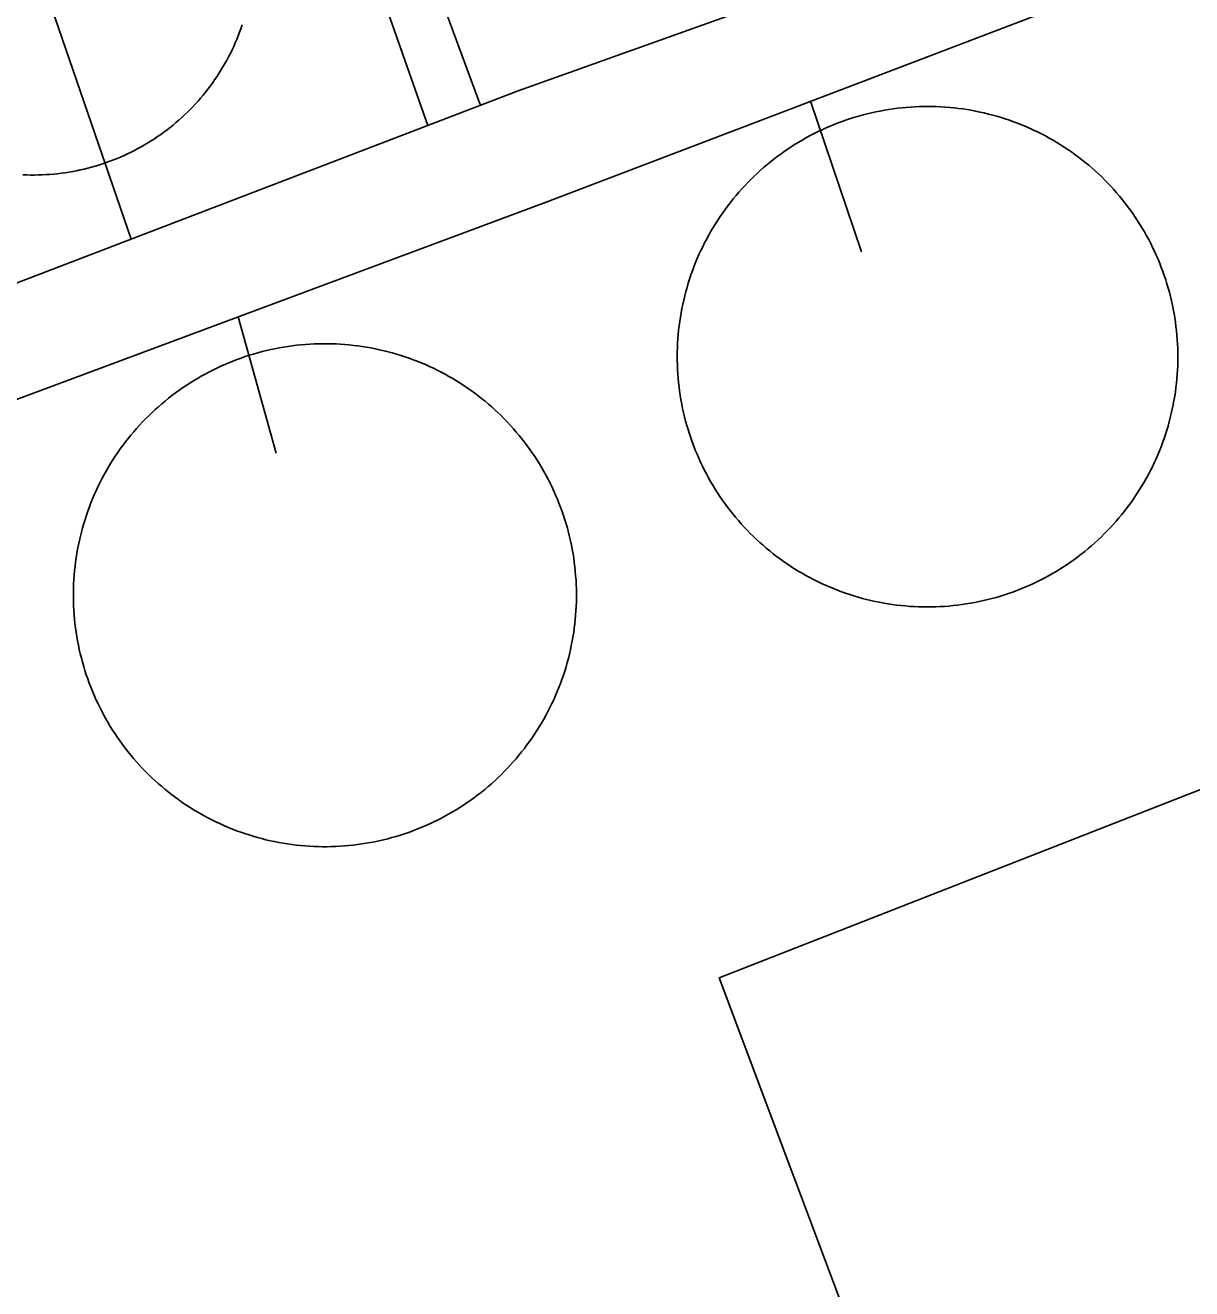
# Model space of a CAD drawing. Extents: x 3694830 to 3732949, y 415201 to 440970.
# Drawn here: x 3712469.7 to 3712704.1, y 429152.6 to 429406.5 of the extents above; entities that cross this region are included whole.
import ezdxf

# ---------------------------------------------------------------- set-up
doc = ezdxf.new("R2010")
doc.units = 0
doc.layers.add('V-DOMW-TANK', color=7, linetype='Continuous')
doc.layers.add('V-UTIL-LINE', color=7, linetype='Continuous')

msp = doc.modelspace()

# ---------------------------------------------------------------- linework, layer by layer
at = {"layer": 'V-DOMW-TANK'}
for points in [[(3712513.31, 429406.59), (3712513.06, 429405.85), (3712512.79, 429405.13), (3712512.51, 429404.41), (3712512.22, 429403.69), (3712511.91, 429402.98), (3712511.6, 429402.27), (3712511.27, 429401.57), (3712510.93, 429400.88), (3712510.57, 429400.19), (3712510.21, 429399.51), (3712509.83, 429398.83), (3712509.44, 429398.16), (3712509.04, 429397.5), (3712508.63, 429396.85), (3712508.21, 429396.2), (3712507.77, 429395.56), (3712507.33, 429394.92), (3712506.87, 429394.3), (3712506.4, 429393.68), (3712505.93, 429393.07), (3712505.44, 429392.48), (3712504.94, 429391.88), (3712504.43, 429391.3), (3712503.91, 429390.73), (3712503.38, 429390.16), (3712502.84, 429389.61), (3712502.29, 429389.06), (3712501.73, 429388.53), (3712501.17, 429388), (3712500.59, 429387.48), (3712500, 429386.98), (3712499.41, 429386.48), (3712498.81, 429386), (3712498.2, 429385.52), (3712497.58, 429385.06), (3712496.95, 429384.61), (3712496.31, 429384.16), (3712495.67, 429383.73), (3712495.02, 429383.31), (3712494.36, 429382.91), (3712493.7, 429382.51), (3712493.03, 429382.12), (3712492.35, 429381.75), (3712491.67, 429381.39), (3712490.98, 429381.04), (3712490.28, 429380.7), (3712489.58, 429380.38), (3712488.87, 429380.06), (3712488.16, 429379.77), (3712487.44, 429379.47), (3712486.71, 429379.2), (3712485.99, 429378.94), (3712485.25, 429378.69), (3712484.52, 429378.45), (3712483.78, 429378.23), (3712483.03, 429378.02), (3712482.29, 429377.82), (3712481.53, 429377.63), (3712480.78, 429377.46), (3712480.02, 429377.3), (3712479.26, 429377.16), (3712478.5, 429377.03)], [(3712600.74, 429338.24), (3712600.72, 429339.12), (3712600.72, 429340), (3712600.73, 429340.88), (3712600.75, 429341.75), (3712600.79, 429342.63), (3712600.84, 429343.51), (3712600.91, 429344.38), (3712601, 429345.25), (3712601.1, 429346.12), (3712601.22, 429346.99), (3712601.35, 429347.86), (3712601.49, 429348.73), (3712601.66, 429349.59), (3712601.83, 429350.45), (3712602.02, 429351.31), (3712602.23, 429352.16), (3712602.45, 429353.01), (3712602.69, 429353.86), (3712602.94, 429354.7), (3712603.2, 429355.54), (3712603.48, 429356.37), (3712603.77, 429357.19), (3712604.08, 429358.02), (3712604.41, 429358.83), (3712604.74, 429359.64), (3712605.09, 429360.45), (3712605.46, 429361.24), (3712605.84, 429362.04), (3712606.23, 429362.82), (3712606.64, 429363.6), (3712607.06, 429364.37), (3712607.49, 429365.13), (3712607.94, 429365.89), (3712608.4, 429366.64), (3712608.87, 429367.38), (3712609.35, 429368.11), (3712609.85, 429368.83), (3712610.37, 429369.54), (3712610.89, 429370.25), (3712611.42, 429370.94), (3712611.97, 429371.63), (3712612.53, 429372.31), (3712613.1, 429372.97), (3712613.68, 429373.63), (3712614.28, 429374.28), (3712614.88, 429374.91), (3712615.5, 429375.54), (3712616.13, 429376.15), (3712616.76, 429376.76), (3712617.41, 429377.35), (3712618.07, 429377.93), (3712618.74, 429378.49), (3712619.42, 429379.05), (3712620.1, 429379.6), (3712620.8, 429380.13), (3712621.51, 429380.65), (3712622.22, 429381.16), (3712622.95, 429381.66), (3712623.68, 429382.14), (3712624.42, 429382.61), (3712625.17, 429383.07), (3712625.93, 429383.51), (3712626.69, 429383.95), (3712627.46, 429384.36), (3712628.24, 429384.77), (3712629.03, 429385.16), (3712629.82, 429385.53), (3712630.62, 429385.9), (3712631.42, 429386.25), (3712632.24, 429386.58), (3712633.06, 429386.9), (3712633.88, 429387.21), (3712634.7, 429387.5), (3712635.54, 429387.78), (3712636.37, 429388.04), (3712637.22, 429388.29), (3712638.06, 429388.52), (3712638.91, 429388.74), (3712639.76, 429388.94), (3712640.62, 429389.13), (3712641.48, 429389.3), (3712642.35, 429389.46), (3712643.21, 429389.61), (3712644.08, 429389.73), (3712644.95, 429389.85), (3712645.82, 429389.95), (3712646.7, 429390.03), (3712647.57, 429390.1), (3712648.45, 429390.15), (3712649.33, 429390.18), (3712650.21, 429390.21), (3712651.08, 429390.21), (3712651.96, 429390.21), (3712652.84, 429390.18), (3712653.71, 429390.14), (3712654.59, 429390.09), (3712655.46, 429390.02), (3712656.34, 429389.93), (3712657.21, 429389.83), (3712658.08, 429389.71)], [(3712658.08, 429389.71), (3712658.95, 429389.58), (3712659.81, 429389.44), (3712660.68, 429389.28), (3712661.54, 429389.1), (3712662.39, 429388.91), (3712663.25, 429388.7), (3712664.1, 429388.48), (3712664.94, 429388.25), (3712665.78, 429388), (3712666.62, 429387.73), (3712667.45, 429387.45), (3712668.28, 429387.16), (3712669.1, 429386.85), (3712669.92, 429386.52), (3712670.73, 429386.19), (3712671.53, 429385.84), (3712672.33, 429385.47), (3712673.12, 429385.09), (3712673.91, 429384.7), (3712674.68, 429384.29), (3712675.45, 429383.87), (3712676.22, 429383.44), (3712676.97, 429382.99), (3712677.72, 429382.53), (3712678.46, 429382.06), (3712679.19, 429381.58), (3712679.92, 429381.08), (3712680.63, 429380.57), (3712681.33, 429380.04), (3712682.03, 429379.51), (3712682.71, 429378.96), (3712683.39, 429378.4), (3712684.06, 429377.83), (3712684.71, 429377.25), (3712685.36, 429376.65), (3712686, 429376.05), (3712686.62, 429375.43), (3712687.23, 429374.8), (3712687.84, 429374.17), (3712688.43, 429373.52), (3712689.01, 429372.86), (3712689.58, 429372.19), (3712690.14, 429371.52), (3712690.68, 429370.83), (3712691.22, 429370.13), (3712691.74, 429369.42), (3712692.25, 429368.71), (3712692.74, 429367.98), (3712693.23, 429367.25), (3712693.7, 429366.51), (3712694.16, 429365.76), (3712694.6, 429365.01), (3712695.03, 429364.24), (3712695.45, 429363.47), (3712695.85, 429362.69), (3712696.24, 429361.9), (3712696.62, 429361.11), (3712696.98, 429360.31), (3712697.33, 429359.5), (3712697.67, 429358.69)], [(3712478.5, 429377.03), (3712477.73, 429376.91), (3712476.97, 429376.8), (3712476.2, 429376.71), (3712475.43, 429376.63), (3712474.66, 429376.56), (3712473.89, 429376.51), (3712473.11, 429376.47), (3712472.34, 429376.45), (3712471.57, 429376.44), (3712470.79, 429376.44), (3712470.02, 429376.46), (3712469.25, 429376.49)], [(3712697.67, 429358.69), (3712697.98, 429357.88), (3712698.29, 429357.05), (3712698.58, 429356.23), (3712698.86, 429355.39), (3712699.12, 429354.56), (3712699.37, 429353.72), (3712699.6, 429352.87), (3712699.83, 429352.02), (3712700.03, 429351.16), (3712700.21, 429350.31), (3712700.39, 429349.45), (3712700.55, 429348.58), (3712700.69, 429347.72), (3712700.82, 429346.85), (3712700.93, 429345.98), (3712701.03, 429345.11), (3712701.11, 429344.23), (3712701.18, 429343.36), (3712701.23, 429342.48), (3712701.27, 429341.6), (3712701.29, 429340.73), (3712701.3, 429339.85), (3712701.29, 429338.97), (3712701.27, 429338.09), (3712701.22, 429337.22), (3712701.17, 429336.34), (3712701.1, 429335.47), (3712701.02, 429334.59), (3712700.92, 429333.72), (3712700.8, 429332.85), (3712700.67, 429331.98), (3712700.52, 429331.12), (3712700.36, 429330.26), (3712700.18, 429329.4), (3712699.99, 429328.54), (3712699.79, 429327.68), (3712699.56, 429326.84), (3712699.33, 429325.99), (3712699.08, 429325.15), (3712698.81, 429324.31), (3712698.54, 429323.48), (3712698.24, 429322.65), (3712697.93, 429321.83), (3712697.61, 429321.01), (3712697.27, 429320.21), (3712696.92, 429319.4), (3712696.56, 429318.6), (3712696.18, 429317.81), (3712695.78, 429317.03), (3712695.38, 429316.25), (3712694.96, 429315.48), (3712694.52, 429314.71), (3712694.08, 429313.96), (3712693.62, 429313.21), (3712693.14, 429312.47), (3712692.66, 429311.74), (3712692.16, 429311.02), (3712691.65, 429310.3), (3712691.13, 429309.6), (3712690.59, 429308.9), (3712690.04, 429308.22), (3712689.48, 429307.54), (3712688.91, 429306.87), (3712688.33, 429306.22), (3712687.74, 429305.57), (3712687.13, 429304.93), (3712686.52, 429304.31), (3712685.89, 429303.69), (3712685.25, 429303.09), (3712684.6, 429302.5), (3712683.95, 429301.92), (3712683.28, 429301.35), (3712682.6, 429300.79), (3712681.91, 429300.25), (3712681.21, 429299.71), (3712680.51, 429299.19), (3712679.79, 429298.68), (3712679.07, 429298.19), (3712678.34, 429297.7), (3712677.6, 429297.23), (3712676.85, 429296.78), (3712676.09, 429296.33), (3712675.32, 429295.9), (3712674.55, 429295.48), (3712673.77, 429295.08), (3712672.98, 429294.69), (3712672.19, 429294.31), (3712671.4, 429293.95), (3712670.59, 429293.6), (3712669.78, 429293.26), (3712668.96, 429292.95), (3712668.14, 429292.64), (3712667.31, 429292.35), (3712666.48, 429292.07), (3712665.64, 429291.81), (3712664.8, 429291.56), (3712663.95, 429291.33), (3712663.1, 429291.11), (3712662.25, 429290.9), (3712661.39, 429290.72)], [(3712479.39, 429292.48), (3712479.41, 429293.36), (3712479.44, 429294.24), (3712479.48, 429295.12), (3712479.55, 429296), (3712479.62, 429296.88), (3712479.72, 429297.76), (3712479.83, 429298.63), (3712479.95, 429299.51), (3712480.09, 429300.38), (3712480.24, 429301.24), (3712480.41, 429302.11), (3712480.59, 429302.97), (3712480.79, 429303.83), (3712481.01, 429304.69), (3712481.24, 429305.54), (3712481.48, 429306.39), (3712481.74, 429307.23), (3712482.01, 429308.07), (3712482.3, 429308.9), (3712482.6, 429309.73), (3712482.92, 429310.56), (3712483.25, 429311.37), (3712483.59, 429312.18), (3712483.95, 429312.99), (3712484.33, 429313.79), (3712484.71, 429314.58), (3712485.12, 429315.37), (3712485.53, 429316.15), (3712485.96, 429316.92), (3712486.4, 429317.68), (3712486.86, 429318.44), (3712487.33, 429319.18), (3712487.8, 429319.92), (3712488.3, 429320.66), (3712488.81, 429321.38), (3712489.32, 429322.09), (3712489.85, 429322.79), (3712490.4, 429323.49), (3712490.95, 429324.17), (3712491.52, 429324.85), (3712492.1, 429325.52), (3712492.69, 429326.17), (3712493.29, 429326.81), (3712493.91, 429327.45), (3712494.53, 429328.07), (3712495.17, 429328.68), (3712495.81, 429329.29), (3712496.47, 429329.88), (3712497.13, 429330.45), (3712497.81, 429331.02), (3712498.5, 429331.57), (3712499.19, 429332.12), (3712499.9, 429332.65), (3712500.61, 429333.16), (3712501.33, 429333.67), (3712502.06, 429334.16), (3712502.81, 429334.64), (3712503.55, 429335.11), (3712504.31, 429335.56), (3712505.08, 429336), (3712505.85, 429336.43), (3712506.62, 429336.85), (3712507.41, 429337.24), (3712508.2, 429337.63), (3712509, 429338), (3712509.81, 429338.36), (3712510.62, 429338.71), (3712511.44, 429339.04), (3712512.27, 429339.35), (3712513.09, 429339.65), (3712513.93, 429339.94), (3712514.77, 429340.21), (3712515.61, 429340.47), (3712516.46, 429340.71), (3712517.31, 429340.94), (3712518.17, 429341.15), (3712519.03, 429341.35), (3712519.89, 429341.53), (3712520.76, 429341.7), (3712521.62, 429341.85), (3712522.5, 429341.99), (3712523.37, 429342.11), (3712524.24, 429342.22), (3712525.12, 429342.31), (3712526, 429342.38), (3712526.88, 429342.44), (3712527.76, 429342.49), (3712528.64, 429342.52), (3712529.53, 429342.54), (3712530.41, 429342.54), (3712531.29, 429342.52), (3712532.17, 429342.49), (3712533.05, 429342.44), (3712533.93, 429342.38), (3712534.81, 429342.3), (3712535.69, 429342.21), (3712536.56, 429342.1), (3712537.44, 429341.98), (3712538.31, 429341.84), (3712539.18, 429341.68)], [(3712539.18, 429341.68), (3712540.04, 429341.51), (3712540.91, 429341.33), (3712541.77, 429341.13), (3712542.62, 429340.92), (3712543.47, 429340.69), (3712544.32, 429340.44), (3712545.16, 429340.18), (3712546, 429339.91), (3712546.84, 429339.62), (3712547.66, 429339.32), (3712548.49, 429339.01), (3712549.3, 429338.67), (3712550.12, 429338.33), (3712550.92, 429337.97), (3712551.72, 429337.6), (3712552.51, 429337.21), (3712553.3, 429336.81), (3712554.08, 429336.39), (3712554.85, 429335.97), (3712555.61, 429335.52), (3712556.37, 429335.07), (3712557.12, 429334.6), (3712557.85, 429334.12), (3712558.58, 429333.63), (3712559.31, 429333.12), (3712560.02, 429332.6), (3712560.73, 429332.07), (3712561.42, 429331.53), (3712562.11, 429330.97), (3712562.78, 429330.4), (3712563.45, 429329.82), (3712564.1, 429329.23), (3712564.75, 429328.63), (3712565.38, 429328.02), (3712566, 429327.39), (3712566.62, 429326.76), (3712567.22, 429326.11), (3712567.81, 429325.46), (3712568.38, 429324.79), (3712568.95, 429324.11), (3712569.5, 429323.43), (3712570.05, 429322.73), (3712570.58, 429322.03), (3712571.1, 429321.31), (3712571.6, 429320.59), (3712572.09, 429319.86), (3712572.57, 429319.12), (3712573.04, 429318.37), (3712573.5, 429317.61), (3712573.94, 429316.85), (3712574.36, 429316.08), (3712574.77, 429315.3), (3712575.18, 429314.51), (3712575.56, 429313.72), (3712575.93, 429312.92), (3712576.29, 429312.11), (3712576.63, 429311.3), (3712576.96, 429310.48), (3712577.28, 429309.66), (3712577.58, 429308.83)], [(3712661.39, 429290.72), (3712660.53, 429290.54), (3712659.67, 429290.38), (3712658.8, 429290.24), (3712657.93, 429290.11), (3712657.06, 429290), (3712656.19, 429289.9), (3712655.32, 429289.82), (3712654.44, 429289.75), (3712653.56, 429289.7), (3712652.69, 429289.66), (3712651.81, 429289.64), (3712650.93, 429289.63), (3712650.06, 429289.64), (3712649.18, 429289.67), (3712648.3, 429289.7), (3712647.43, 429289.76), (3712646.55, 429289.83), (3712645.68, 429289.92), (3712644.8, 429290.02), (3712643.93, 429290.13), (3712643.07, 429290.26), (3712642.2, 429290.41), (3712641.34, 429290.57), (3712640.48, 429290.75), (3712639.62, 429290.94), (3712638.77, 429291.14), (3712637.92, 429291.36), (3712637.07, 429291.6), (3712636.23, 429291.85), (3712635.4, 429292.12), (3712634.56, 429292.4), (3712633.74, 429292.69), (3712632.92, 429293), (3712632.1, 429293.32), (3712631.29, 429293.66), (3712630.48, 429294.01), (3712629.69, 429294.38), (3712628.9, 429294.76), (3712628.11, 429295.15), (3712627.33, 429295.55), (3712626.56, 429295.97), (3712625.8, 429296.41), (3712625.04, 429296.85), (3712624.29, 429297.31), (3712623.55, 429297.79), (3712622.82, 429298.27), (3712622.1, 429298.77), (3712621.39, 429299.28), (3712620.68, 429299.8), (3712619.99, 429300.34), (3712619.3, 429300.89), (3712618.62, 429301.45), (3712617.96, 429302.02), (3712617.3, 429302.6), (3712616.66, 429303.19), (3712616.02, 429303.8), (3712615.39, 429304.42), (3712614.78, 429305.04), (3712614.18, 429305.68), (3712613.58, 429306.33), (3712613, 429306.98), (3712612.43, 429307.65), (3712611.88, 429308.33), (3712611.33, 429309.02), (3712610.8, 429309.72), (3712610.28, 429310.42), (3712609.77, 429311.14), (3712609.27, 429311.86), (3712608.79, 429312.6), (3712608.32, 429313.34), (3712607.86, 429314.08), (3712607.42, 429314.84), (3712606.99, 429315.6), (3712606.57, 429316.38), (3712606.16, 429317.16), (3712605.77, 429317.94), (3712605.4, 429318.74), (3712605.03, 429319.54), (3712604.69, 429320.34), (3712604.35, 429321.15), (3712604.03, 429321.97), (3712603.72, 429322.79), (3712603.43, 429323.62), (3712603.15, 429324.45), (3712602.89, 429325.29), (3712602.64, 429326.13), (3712602.41, 429326.98), (3712602.19, 429327.83), (3712601.99, 429328.68), (3712601.8, 429329.54), (3712601.62, 429330.4), (3712601.47, 429331.26), (3712601.32, 429332.13), (3712601.2, 429333), (3712601.08, 429333.87), (3712600.98, 429334.74), (3712600.9, 429335.61), (3712600.83, 429336.49), (3712600.78, 429337.36), (3712600.74, 429338.24)], [(3712577.58, 429308.83), (3712577.87, 429307.99), (3712578.14, 429307.16), (3712578.4, 429306.31), (3712578.64, 429305.46), (3712578.87, 429304.61), (3712579.08, 429303.76), (3712579.28, 429302.9), (3712579.46, 429302.03), (3712579.63, 429301.17), (3712579.78, 429300.3), (3712579.92, 429299.43), (3712580.04, 429298.55), (3712580.15, 429297.68), (3712580.24, 429296.8), (3712580.31, 429295.92), (3712580.38, 429295.04), (3712580.42, 429294.16), (3712580.45, 429293.28), (3712580.47, 429292.4), (3712580.46, 429291.52), (3712580.45, 429290.63), (3712580.42, 429289.75), (3712580.37, 429288.87), (3712580.31, 429287.99), (3712580.23, 429287.11), (3712580.14, 429286.23), (3712580.03, 429285.36), (3712579.91, 429284.49), (3712579.77, 429283.62), (3712579.61, 429282.75), (3712579.44, 429281.88), (3712579.26, 429281.02), (3712579.06, 429280.16), (3712578.85, 429279.3), (3712578.62, 429278.45), (3712578.38, 429277.6), (3712578.12, 429276.76), (3712577.84, 429275.92), (3712577.56, 429275.09), (3712577.25, 429274.26), (3712576.94, 429273.44), (3712576.61, 429272.62), (3712576.26, 429271.81), (3712575.9, 429271), (3712575.53, 429270.2), (3712575.14, 429269.41), (3712574.74, 429268.62), (3712574.32, 429267.85), (3712573.9, 429267.07), (3712573.45, 429266.31), (3712573, 429265.56), (3712572.53, 429264.81), (3712572.05, 429264.07), (3712571.56, 429263.34), (3712571.05, 429262.61), (3712570.53, 429261.9), (3712570, 429261.2), (3712569.46, 429260.5), (3712568.9, 429259.82), (3712568.33, 429259.14), (3712567.75, 429258.48), (3712567.16, 429257.82), (3712566.56, 429257.18), (3712565.95, 429256.54), (3712565.32, 429255.92), (3712564.69, 429255.31), (3712564.04, 429254.71), (3712563.39, 429254.12), (3712562.72, 429253.54), (3712562.04, 429252.97), (3712561.36, 429252.42), (3712560.66, 429251.88), (3712559.96, 429251.35), (3712559.24, 429250.83), (3712558.52, 429250.32), (3712557.79, 429249.83), (3712557.05, 429249.35), (3712556.3, 429248.88), (3712555.54, 429248.43), (3712554.78, 429247.99), (3712554.01, 429247.56), (3712553.23, 429247.15), (3712552.44, 429246.75), (3712551.65, 429246.36), (3712550.85, 429245.99), (3712550.04, 429245.63), (3712549.23, 429245.29), (3712548.41, 429244.96), (3712547.59, 429244.64), (3712546.76, 429244.34), (3712545.93, 429244.06), (3712545.09, 429243.78), (3712544.24, 429243.53), (3712543.4, 429243.28), (3712542.54, 429243.06), (3712541.69, 429242.84), (3712540.83, 429242.65), (3712539.96, 429242.46), (3712539.1, 429242.29), (3712538.23, 429242.14)], [(3712538.23, 429242.14), (3712537.36, 429242.01), (3712536.48, 429241.89), (3712535.61, 429241.78), (3712534.73, 429241.68), (3712533.85, 429241.61), (3712532.97, 429241.55), (3712532.09, 429241.5), (3712531.21, 429241.47), (3712530.33, 429241.46), (3712529.45, 429241.46), (3712528.56, 429241.47), (3712527.68, 429241.51), (3712526.8, 429241.55), (3712525.92, 429241.62), (3712525.04, 429241.69), (3712524.17, 429241.79), (3712523.29, 429241.89), (3712522.42, 429242.02), (3712521.55, 429242.16), (3712520.68, 429242.31), (3712519.81, 429242.48), (3712518.95, 429242.66), (3712518.09, 429242.86), (3712517.23, 429243.08), (3712516.38, 429243.3), (3712515.53, 429243.55), (3712514.69, 429243.81), (3712513.85, 429244.08), (3712513.02, 429244.37), (3712512.19, 429244.67), (3712511.37, 429244.99), (3712510.55, 429245.32), (3712509.74, 429245.66), (3712508.93, 429246.02), (3712508.13, 429246.4), (3712507.34, 429246.78), (3712506.56, 429247.19), (3712505.78, 429247.6), (3712505, 429248.03), (3712504.24, 429248.47), (3712503.48, 429248.92), (3712502.74, 429249.39), (3712502, 429249.87), (3712501.27, 429250.37), (3712500.55, 429250.87), (3712499.83, 429251.39), (3712499.13, 429251.92), (3712498.43, 429252.47), (3712497.75, 429253.03), (3712497.08, 429253.59), (3712496.41, 429254.17), (3712495.75, 429254.76), (3712495.11, 429255.36), (3712494.48, 429255.98), (3712493.85, 429256.6), (3712493.24, 429257.23), (3712492.64, 429257.88), (3712492.05, 429258.54), (3712491.47, 429259.2), (3712490.91, 429259.88), (3712490.35, 429260.57), (3712489.81, 429261.26), (3712489.28, 429261.97), (3712488.76, 429262.68), (3712488.25, 429263.4), (3712487.76, 429264.14), (3712487.28, 429264.87), (3712486.81, 429265.62), (3712486.36, 429266.38), (3712485.92, 429267.14), (3712485.49, 429267.92), (3712485.08, 429268.69), (3712484.68, 429269.48), (3712484.29, 429270.28), (3712483.92, 429271.07), (3712483.56, 429271.88), (3712483.22, 429272.69), (3712482.89, 429273.51), (3712482.57, 429274.33), (3712482.27, 429275.17), (3712481.98, 429276), (3712481.71, 429276.84), (3712481.46, 429277.68), (3712481.21, 429278.53), (3712480.99, 429279.38), (3712480.77, 429280.24), (3712480.58, 429281.1), (3712480.4, 429281.96), (3712480.23, 429282.83), (3712480.07, 429283.69), (3712479.94, 429284.57), (3712479.81, 429285.44), (3712479.71, 429286.32), (3712479.62, 429287.19), (3712479.54, 429288.07), (3712479.48, 429288.95), (3712479.43, 429289.83), (3712479.4, 429290.71), (3712479.39, 429291.6), (3712479.39, 429292.48)]]:
    msp.add_lwpolyline(points, dxfattribs=at)
at = {"layer": 'V-UTIL-LINE'}
for p, q in [((3712627.51, 429391.27), (3712637.74, 429360.97)), ((3712512.48, 429347.95), (3712520.1, 429320.51))]:
    msp.add_line(p, q, dxfattribs=at)
for points in [[(3712340.99, 429284.06), (3712574.91, 429371.2), (3712709.87, 429422.68), (3712643.29, 429597.09), (3712625.29, 429588.15), (3712685.71, 429435.19), (3712568.75, 429393.34), (3712334.13, 429303.43), (3712340.99, 429284.06)], [(3712561.16, 429390.43), (3712510.99, 429526.56), (3712499.23, 429523.83), (3712529.1, 429447.55), (3712550.63, 429386.4)], [(3712491.03, 429363.56), (3712471.29, 429420.89), (3712511.44, 429440.14), (3712529.44, 429447.69), (3712607.63, 429473.75), (3712625.76, 429413.74)], [(3712857.98, 428950.33), (3712858.66, 428944.8), (3712728.55, 428896.77), (3712609.15, 429215.12), (3712796.93, 429288.62)]]:
    msp.add_lwpolyline(points, dxfattribs=at)

doc.saveas('drawing.dxf')
